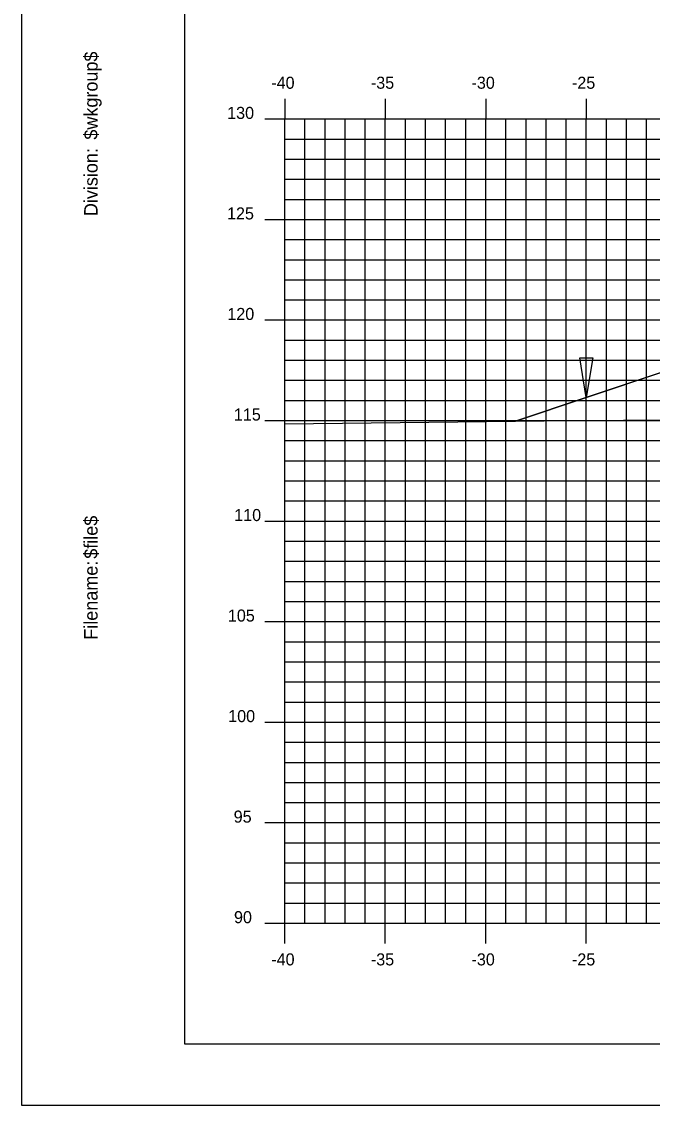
# Model space of a CAD drawing. Extents: x 850598 to 870284, y 366541 to 366651.
# Drawn here: x 851706.6 to 851738, y 366541.2 to 366595.1 of the extents above; entities that cross this region are included whole.
import ezdxf

# ---------------------------------------------------------------- set-up
doc = ezdxf.new("R2010")
doc.units = 0
for name, color, linetype in [('BORDER', 7, 'Continuous'), ('D_Drainage_Ditch_Line', 7, 'Continuous'), ('D_Roadway_Centerline', 7, 'Continuous'), ('D_Roadway_SlopeLines', 7, 'Continuous'), ('H_V ANNOTATION', 7, 'Continuous'), ('MAJOR', 7, 'Continuous'), ('MINOR', 7, 'Continuous'), ('PLOT BOUNDARY', 7, 'Continuous'), ('S_Roadway_Centerline', 7, 'Continuous')]:
    doc.layers.add(name, color=color, linetype=linetype)

msp = doc.modelspace()

# ---------------------------------------------------------------- linework, layer by layer
at = {"layer": 'BORDER'}
for p, q in [((851714.68, 366649.225), (851714.68, 366544.225)), ((851714.68, 366544.225), (851874.68, 366544.225))]:
    msp.add_line(p, q, dxfattribs=at)
at = {"layer": 'D_Drainage_Ditch_Line'}
msp.add_line((851734.68, 366577.686), (851734.68, 366583.929), dxfattribs=at)
msp.add_lwpolyline([(851734.352, 366578.342), (851735.008, 366578.342), (851734.68, 366576.374)], close=True, dxfattribs=at)
at = {"layer": 'D_Roadway_Centerline'}
msp.add_lwpolyline([(851731.156, 366575.199), (851734.68, 366576.374), (851738.482, 366577.641), (851744.68, 366579.707), (851748.68, 366579.947), (851759.68, 366580.277), (851770.68, 366579.947), (851774.68, 366579.707), (851776.68, 366579.587), (851782.68, 366577.587), (851813.818, 366568.225), (851823.913, 366565.19), (851833.775, 366562.225), (851837.775, 366562.225)], dxfattribs=at)
at = {"layer": 'D_Roadway_SlopeLines'}
for points in [[(851748.68, 366579.947), (851744.68, 366579.707), (851734.68, 366576.374)], [(851734.68, 366576.374), (851731.156, 366575.199)]]:
    msp.add_lwpolyline(points, dxfattribs=at)
at = {"layer": 'MAJOR'}
for p, q in [((851719.68, 366591.227), (851719.68, 366590.225)), ((851719.68, 366591.227), (851719.68, 366590.225)), ((851724.68, 366591.227), (851724.68, 366590.225)), ((851724.68, 366591.227), (851724.68, 366590.225)), ((851729.68, 366591.227), (851729.68, 366590.225)), ((851729.68, 366591.227), (851729.68, 366590.225)), ((851734.68, 366591.227), (851734.68, 366590.225)), ((851734.68, 366591.227), (851734.68, 366590.225)), ((851718.678, 366590.225), (851719.68, 366590.225)), ((851718.678, 366590.225), (851719.68, 366590.225)), ((851719.68, 366590.225), (851859.68, 366590.225)), ((851719.68, 366550.225), (851719.68, 366590.225)), ((851719.68, 366550.225), (851719.68, 366590.225)), ((851719.68, 366590.225), (851859.68, 366590.225)), ((851719.68, 366590.225), (851859.68, 366590.225)), ((851719.68, 366550.225), (851719.68, 366590.225)), ((851719.68, 366550.225), (851719.68, 366590.225)), ((851719.68, 366590.225), (851859.68, 366590.225)), ((851724.68, 366550.225), (851724.68, 366590.225)), ((851724.68, 366550.225), (851724.68, 366590.225)), ((851729.68, 366550.225), (851729.68, 366590.225)), ((851729.68, 366550.225), (851729.68, 366590.225)), ((851734.68, 366550.225), (851734.68, 366590.225)), ((851734.68, 366550.225), (851734.68, 366590.225)), ((851718.678, 366585.225), (851719.68, 366585.225)), ((851718.678, 366585.225), (851719.68, 366585.225)), ((851719.68, 366585.225), (851859.68, 366585.225)), ((851719.68, 366585.225), (851859.68, 366585.225)), ((851718.678, 366580.225), (851719.68, 366580.225)), ((851718.678, 366580.225), (851719.68, 366580.225)), ((851719.68, 366580.225), (851859.68, 366580.225)), ((851719.68, 366580.225), (851859.68, 366580.225)), ((851718.678, 366575.225), (851719.68, 366575.225)), ((851718.678, 366575.225), (851719.68, 366575.225)), ((851719.68, 366575.225), (851859.68, 366575.225)), ((851719.68, 366575.225), (851859.68, 366575.225)), ((851718.678, 366570.225), (851719.68, 366570.225)), ((851718.678, 366570.225), (851719.68, 366570.225)), ((851719.68, 366570.225), (851859.68, 366570.225)), ((851719.68, 366570.225), (851859.68, 366570.225)), ((851718.678, 366565.225), (851719.68, 366565.225)), ((851718.678, 366565.225), (851719.68, 366565.225)), ((851719.68, 366565.225), (851859.68, 366565.225)), ((851719.68, 366565.225), (851859.68, 366565.225)), ((851718.678, 366560.225), (851719.68, 366560.225)), ((851718.678, 366560.225), (851719.68, 366560.225)), ((851719.68, 366560.225), (851859.68, 366560.225)), ((851719.68, 366560.225), (851859.68, 366560.225)), ((851718.678, 366555.225), (851719.68, 366555.225)), ((851718.678, 366555.225), (851719.68, 366555.225)), ((851719.68, 366555.225), (851859.68, 366555.225)), ((851719.68, 366555.225), (851859.68, 366555.225)), ((851718.678, 366550.225), (851719.68, 366550.225)), ((851718.678, 366550.225), (851719.68, 366550.225)), ((851719.68, 366550.225), (851859.68, 366550.225)), ((851719.68, 366550.225), (851859.68, 366550.225)), ((851719.68, 366549.223), (851719.68, 366550.225)), ((851719.68, 366550.225), (851859.68, 366550.225)), ((851719.68, 366550.225), (851859.68, 366550.225)), ((851719.68, 366549.223), (851719.68, 366550.225)), ((851724.68, 366549.223), (851724.68, 366550.225)), ((851724.68, 366549.223), (851724.68, 366550.225)), ((851729.68, 366549.223), (851729.68, 366550.225)), ((851729.68, 366549.223), (851729.68, 366550.225)), ((851734.68, 366549.223), (851734.68, 366550.225)), ((851734.68, 366549.223), (851734.68, 366550.225))]:
    msp.add_line(p, q, dxfattribs=at)
at = {"layer": 'MINOR'}
for p, q in [((851720.68, 366550.225), (851720.68, 366590.225)), ((851720.68, 366550.225), (851720.68, 366590.225)), ((851721.68, 366550.225), (851721.68, 366590.225)), ((851721.68, 366550.225), (851721.68, 366590.225)), ((851722.68, 366550.225), (851722.68, 366590.225)), ((851722.68, 366550.225), (851722.68, 366590.225)), ((851723.68, 366550.225), (851723.68, 366590.225)), ((851723.68, 366550.225), (851723.68, 366590.225)), ((851725.68, 366550.225), (851725.68, 366590.225)), ((851725.68, 366550.225), (851725.68, 366590.225)), ((851726.68, 366550.225), (851726.68, 366590.225)), ((851726.68, 366550.225), (851726.68, 366590.225)), ((851727.68, 366550.225), (851727.68, 366590.225)), ((851727.68, 366550.225), (851727.68, 366590.225)), ((851728.68, 366550.225), (851728.68, 366590.225)), ((851728.68, 366550.225), (851728.68, 366590.225)), ((851730.68, 366550.225), (851730.68, 366590.225)), ((851730.68, 366550.225), (851730.68, 366590.225)), ((851731.68, 366550.225), (851731.68, 366590.225)), ((851731.68, 366550.225), (851731.68, 366590.225)), ((851732.68, 366550.225), (851732.68, 366590.225)), ((851732.68, 366550.225), (851732.68, 366590.225)), ((851733.68, 366550.225), (851733.68, 366590.225)), ((851733.68, 366550.225), (851733.68, 366590.225)), ((851735.68, 366550.225), (851735.68, 366590.225)), ((851735.68, 366550.225), (851735.68, 366590.225)), ((851736.68, 366550.225), (851736.68, 366590.225)), ((851736.68, 366550.225), (851736.68, 366590.225)), ((851737.68, 366550.225), (851737.68, 366590.225)), ((851737.68, 366550.225), (851737.68, 366590.225)), ((851719.68, 366589.225), (851859.68, 366589.225)), ((851719.68, 366589.225), (851720.682, 366589.225)), ((851719.68, 366589.225), (851859.68, 366589.225)), ((851719.68, 366589.225), (851720.682, 366589.225)), ((851719.68, 366588.225), (851859.68, 366588.225)), ((851719.68, 366588.225), (851720.682, 366588.225)), ((851719.68, 366588.225), (851859.68, 366588.225)), ((851719.68, 366588.225), (851720.682, 366588.225)), ((851719.68, 366587.225), (851859.68, 366587.225)), ((851719.68, 366587.225), (851720.682, 366587.225)), ((851719.68, 366587.225), (851859.68, 366587.225)), ((851719.68, 366587.225), (851720.682, 366587.225)), ((851719.68, 366586.225), (851859.68, 366586.225)), ((851719.68, 366586.225), (851720.682, 366586.225)), ((851719.68, 366586.225), (851859.68, 366586.225)), ((851719.68, 366586.225), (851720.682, 366586.225)), ((851719.68, 366584.225), (851859.68, 366584.225)), ((851719.68, 366584.225), (851720.682, 366584.225)), ((851719.68, 366584.225), (851859.68, 366584.225)), ((851719.68, 366584.225), (851720.682, 366584.225)), ((851719.68, 366583.225), (851859.68, 366583.225)), ((851719.68, 366583.225), (851720.682, 366583.225)), ((851719.68, 366583.225), (851859.68, 366583.225)), ((851719.68, 366583.225), (851720.682, 366583.225)), ((851719.68, 366582.225), (851859.68, 366582.225)), ((851719.68, 366582.225), (851720.682, 366582.225)), ((851719.68, 366582.225), (851859.68, 366582.225)), ((851719.68, 366582.225), (851720.682, 366582.225)), ((851719.68, 366581.225), (851859.68, 366581.225)), ((851719.68, 366581.225), (851720.682, 366581.225)), ((851719.68, 366581.225), (851859.68, 366581.225)), ((851719.68, 366581.225), (851720.682, 366581.225)), ((851719.68, 366579.225), (851859.68, 366579.225)), ((851719.68, 366579.225), (851720.682, 366579.225)), ((851719.68, 366579.225), (851859.68, 366579.225)), ((851719.68, 366579.225), (851720.682, 366579.225)), ((851719.68, 366578.225), (851859.68, 366578.225)), ((851719.68, 366578.225), (851720.682, 366578.225)), ((851719.68, 366578.225), (851859.68, 366578.225)), ((851719.68, 366578.225), (851720.682, 366578.225)), ((851719.68, 366577.225), (851859.68, 366577.225)), ((851719.68, 366577.225), (851720.682, 366577.225)), ((851719.68, 366577.225), (851859.68, 366577.225)), ((851719.68, 366577.225), (851720.682, 366577.225)), ((851719.68, 366576.225), (851859.68, 366576.225)), ((851719.68, 366576.225), (851720.682, 366576.225)), ((851719.68, 366576.225), (851859.68, 366576.225)), ((851719.68, 366576.225), (851720.682, 366576.225)), ((851719.68, 366574.225), (851859.68, 366574.225)), ((851719.68, 366574.225), (851720.682, 366574.225)), ((851719.68, 366574.225), (851859.68, 366574.225)), ((851719.68, 366574.225), (851720.682, 366574.225)), ((851719.68, 366573.225), (851859.68, 366573.225)), ((851719.68, 366573.225), (851720.682, 366573.225)), ((851719.68, 366573.225), (851859.68, 366573.225)), ((851719.68, 366573.225), (851720.682, 366573.225)), ((851719.68, 366572.225), (851859.68, 366572.225)), ((851719.68, 366572.225), (851720.682, 366572.225)), ((851719.68, 366572.225), (851859.68, 366572.225)), ((851719.68, 366572.225), (851720.682, 366572.225)), ((851719.68, 366571.225), (851859.68, 366571.225)), ((851719.68, 366571.225), (851720.682, 366571.225)), ((851719.68, 366571.225), (851859.68, 366571.225)), ((851719.68, 366571.225), (851720.682, 366571.225)), ((851719.68, 366569.225), (851859.68, 366569.225)), ((851719.68, 366569.225), (851720.682, 366569.225)), ((851719.68, 366569.225), (851859.68, 366569.225)), ((851719.68, 366569.225), (851720.682, 366569.225)), ((851719.68, 366568.225), (851859.68, 366568.225)), ((851719.68, 366568.225), (851720.682, 366568.225)), ((851719.68, 366568.225), (851859.68, 366568.225)), ((851719.68, 366568.225), (851720.682, 366568.225)), ((851719.68, 366567.225), (851859.68, 366567.225)), ((851719.68, 366567.225), (851720.682, 366567.225)), ((851719.68, 366567.225), (851859.68, 366567.225)), ((851719.68, 366567.225), (851720.682, 366567.225)), ((851719.68, 366566.225), (851859.68, 366566.225)), ((851719.68, 366566.225), (851720.682, 366566.225)), ((851719.68, 366566.225), (851859.68, 366566.225)), ((851719.68, 366566.225), (851720.682, 366566.225)), ((851719.68, 366564.225), (851859.68, 366564.225)), ((851719.68, 366564.225), (851720.682, 366564.225)), ((851719.68, 366564.225), (851859.68, 366564.225)), ((851719.68, 366564.225), (851720.682, 366564.225)), ((851719.68, 366563.225), (851859.68, 366563.225)), ((851719.68, 366563.225), (851720.682, 366563.225)), ((851719.68, 366563.225), (851859.68, 366563.225)), ((851719.68, 366563.225), (851720.682, 366563.225)), ((851719.68, 366562.225), (851859.68, 366562.225)), ((851719.68, 366562.225), (851720.682, 366562.225)), ((851719.68, 366562.225), (851859.68, 366562.225)), ((851719.68, 366562.225), (851720.682, 366562.225)), ((851719.68, 366561.225), (851859.68, 366561.225)), ((851719.68, 366561.225), (851720.682, 366561.225)), ((851719.68, 366561.225), (851859.68, 366561.225)), ((851719.68, 366561.225), (851720.682, 366561.225)), ((851719.68, 366559.225), (851859.68, 366559.225)), ((851719.68, 366559.225), (851720.682, 366559.225)), ((851719.68, 366559.225), (851859.68, 366559.225)), ((851719.68, 366559.225), (851720.682, 366559.225)), ((851719.68, 366558.225), (851859.68, 366558.225)), ((851719.68, 366558.225), (851720.682, 366558.225)), ((851719.68, 366558.225), (851859.68, 366558.225)), ((851719.68, 366558.225), (851720.682, 366558.225)), ((851719.68, 366557.225), (851859.68, 366557.225)), ((851719.68, 366557.225), (851720.682, 366557.225)), ((851719.68, 366557.225), (851859.68, 366557.225)), ((851719.68, 366557.225), (851720.682, 366557.225)), ((851719.68, 366556.225), (851859.68, 366556.225)), ((851719.68, 366556.225), (851720.682, 366556.225)), ((851719.68, 366556.225), (851859.68, 366556.225)), ((851719.68, 366556.225), (851720.682, 366556.225)), ((851719.68, 366554.225), (851859.68, 366554.225)), ((851719.68, 366554.225), (851720.682, 366554.225)), ((851719.68, 366554.225), (851859.68, 366554.225)), ((851719.68, 366554.225), (851720.682, 366554.225)), ((851719.68, 366553.225), (851859.68, 366553.225)), ((851719.68, 366553.225), (851720.682, 366553.225)), ((851719.68, 366553.225), (851859.68, 366553.225)), ((851719.68, 366553.225), (851720.682, 366553.225)), ((851719.68, 366552.225), (851859.68, 366552.225)), ((851719.68, 366552.225), (851720.682, 366552.225)), ((851719.68, 366552.225), (851859.68, 366552.225)), ((851719.68, 366552.225), (851720.682, 366552.225)), ((851719.68, 366551.225), (851859.68, 366551.225)), ((851719.68, 366551.225), (851720.682, 366551.225)), ((851719.68, 366551.225), (851859.68, 366551.225)), ((851719.68, 366551.225), (851720.682, 366551.225))]:
    msp.add_line(p, q, dxfattribs=at)
at = {"layer": 'PLOT BOUNDARY'}
msp.add_lwpolyline([(851706.586, 366541.166), (851876.586, 366541.166), (851876.586, 366651.166), (851706.586, 366651.166)], close=True, dxfattribs=at)
at = {"layer": 'S_Roadway_Centerline'}
msp.add_lwpolyline([(851719.68, 366575.067), (851732.585, 366575.216), (851742.452, 366575.299), (851753.399, 366575.466), (851760.42, 366575.604), (851761.677, 366575.967), (851767.974, 366577.864), (851769.02, 366578.019), (851772.536, 366578.123), (851782.727, 366578.499), (851787.863, 366578.736), (851791.411, 366578.649), (851798.934, 366578.56), (851800.593, 366578.462), (851803.712, 366578.261), (851814.998, 366575.933), (851815.981, 366575.809), (851817.359, 366574.823), (851820.705, 366569.722), (851823.278, 366566.623), (851824.148, 366566.291), (851825.199, 366566.067), (851829.976, 366564.576), (851859.68, 366555.622)], dxfattribs=at)

# ---------------------------------------------------------------- texts
at = {"layer": 'BORDER'}
for s, p in [('$wkgroup$', (851710.365, 366589.195)), ('Division:', (851710.365, 366585.391)), ('$file$', (851710.365, 366568.351)), ('Filename:', (851710.365, 366564.324))]:
    msp.add_text(s, height=0.6696, rotation=90, dxfattribs=at).set_placement(p)
at = {"layer": 'H_V ANNOTATION'}
for s, p in [('-40', (851719.005, 366591.725)), ('-35', (851723.96, 366591.725)), ('-30', (851728.968, 366591.725)), ('-25', (851733.965, 366591.725)), ('130', (851716.81, 366590.225)), ('125', (851716.804, 366585.225)), ('120', (851716.82, 366580.225)), ('115', (851717.147, 366575.225)), ('110', (851717.163, 366570.225)), ('105', (851716.847, 366565.225)), ('100', (851716.863, 366560.225)), ('95', (851717.136, 366555.225)), ('90', (851717.152, 366550.225)), ('-40', (851719.005, 366548.125)), ('-35', (851723.96, 366548.125)), ('-30', (851728.968, 366548.125)), ('-25', (851733.965, 366548.125))]:
    msp.add_text(s, height=0.6, dxfattribs=at).set_placement(p)

doc.saveas('drawing.dxf')
